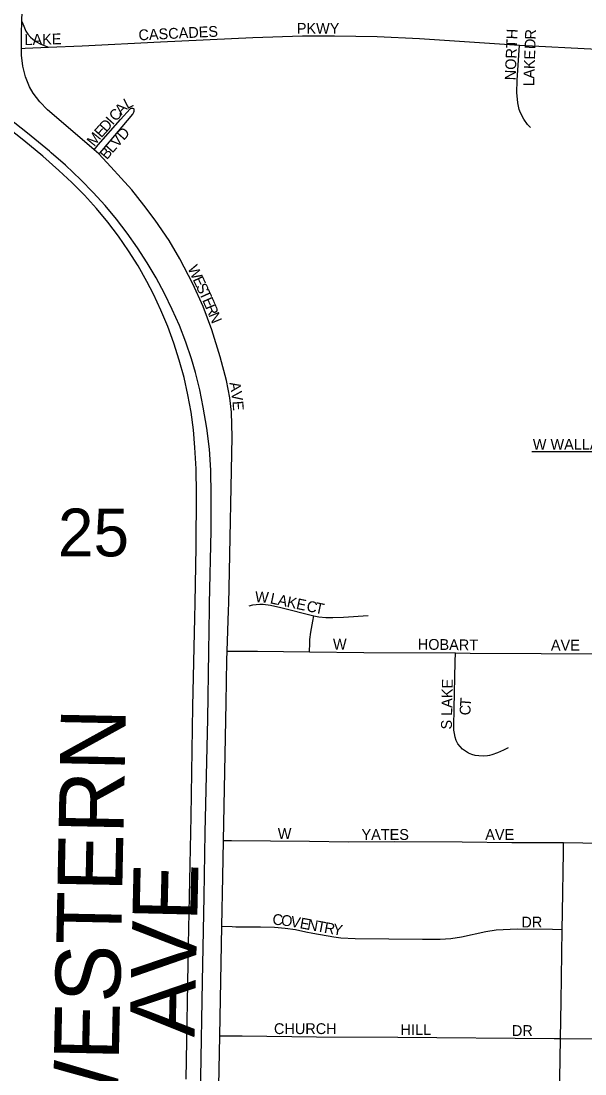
# Model space of a CAD drawing. Extents: x 0 to 68, y 0 to 52.9.
# Drawn here: x 51.852 to 53.155, y 47.729 to 50.162 of the extents above; entities that cross this region are included whole.
import ezdxf

# ---------------------------------------------------------------- set-up
doc = ezdxf.new("R2010")
doc.units = 0
for name, color, linetype in [('Default', 7, 'Continuous'), ('GM_X_Township_Road', 7, 'Continuous'), ('GM_X_Township_Road_Text', 7, 'Continuous')]:
    doc.layers.add(name, color=color, linetype=linetype)

msp = doc.modelspace()

# ---------------------------------------------------------------- linework, layer by layer
at = {"layer": 'Default'}
for points in [[(51.8535, 50.1614), (51.8563, 50.2567), (51.8556, 50.2975), (51.853, 50.3216), (51.8461, 50.3531), (51.8386, 50.3762), (51.8289, 50.3983), (51.8169, 50.4193), (51.798, 50.4457), (51.7623, 50.487)], [(51.8527, 50.0993), (51.8527, 50.1334), (51.8535, 50.1614)], [(51.8535, 50.1614), (51.8583, 50.1503), (51.8629, 50.1392), (51.8675, 50.1318), (51.8737, 50.1256), (51.8788, 50.1203), (51.886, 50.1153), (51.8977, 50.1088), (51.9151, 50.102)], [(51.9151, 50.102), (51.9928, 50.1053), (52.1737, 50.1141), (52.3872, 50.1243), (52.5022, 50.1281), (52.5761, 50.1286), (52.6747, 50.1269), (52.7725, 50.1225), (53.0036, 50.107)], [(52.0203, 49.8647), (51.9818, 49.8983), (51.9129, 49.9575), (51.8953, 49.9755), (51.8798, 49.9955), (51.8712, 50.0102), (51.8616, 50.0338), (51.8557, 50.0585), (51.8526, 50.0835), (51.8527, 50.0993)], [(51.8527, 50.0993), (51.8609, 50.0996), (51.9151, 50.102)], [(52.9979, 50.0012), (52.9985, 50.0213), (52.9988, 50.026), (53.0036, 50.107)], [(53.0036, 50.107), (53.1835, 50.0976), (53.2821, 50.0931), (53.3479, 50.0916), (53.4219, 50.0919), (53.5178, 50.0937), (53.6351, 50.0972), (53.6806, 50.0982)], [(51.921, 49.858), (51.9171, 49.8615), (51.8664, 49.9032), (51.7634, 49.9846), (51.7354, 50.0064)], [(53.029, 49.9165), (53.0224, 49.9235), (53.014, 49.936), (53.0062, 49.9506), (53.0035, 49.958), (53.0013, 49.9656), (52.9997, 49.9734), (52.9977, 49.9971), (52.9979, 50.0012)], [(52.2335, 47.7167), (52.2386, 48.0283), (52.2446, 48.3235), (52.249, 48.5778), (52.2532, 48.7828), (52.2539, 48.8171), (52.2565, 48.9468), (52.2575, 49.0699), (52.2564, 49.1273), (52.2537, 49.1766), (52.25, 49.2175), (52.2446, 49.2583), (52.2375, 49.2988), (52.2285, 49.3389), (52.2175, 49.3785), (52.2049, 49.4176), (52.1907, 49.4562), (52.175, 49.4943), (52.1577, 49.5315), (52.1424, 49.5607), (52.122, 49.5964), (52.1001, 49.6312), (52.0769, 49.6651), (52.052, 49.6979), (52.0257, 49.7295), (51.9981, 49.7599), (51.9692, 49.7891), (51.9393, 49.8173), (51.9023, 49.8499), (51.8579, 49.8864), (51.7355, 49.9829)], [(52.0203, 49.8647), (52.0302, 49.8761), (52.0816, 49.935), (52.1036, 49.9593), (52.1044, 49.96), (52.1054, 49.9606), (52.1063, 49.9609), (52.1072, 49.9611), (52.1081, 49.9613), (52.1093, 49.9613), (52.1116, 49.9607)], [(52.0312, 49.8552), (52.0388, 49.8635), (52.0852, 49.918), (52.1101, 49.9474), (52.111, 49.9489), (52.1116, 49.9501), (52.1125, 49.9521), (52.1129, 49.9542), (52.113, 49.9553), (52.1131, 49.9563), (52.113, 49.9577), (52.1128, 49.9586), (52.1116, 49.9607)], [(52.2876, 48.8165), (52.2911, 48.9845), (52.2915, 49.0666), (52.2901, 49.124), (52.287, 49.173), (52.281, 49.2217), (52.273, 49.2702), (52.2647, 49.3104), (52.2548, 49.3501), (52.2457, 49.3816), (52.2326, 49.4203), (52.2178, 49.4585), (52.2012, 49.4959), (52.1832, 49.5327), (52.1638, 49.5688), (52.1429, 49.604), (52.1208, 49.6384), (52.0971, 49.6719), (52.0722, 49.7044), (52.0461, 49.7359), (52.0186, 49.7662), (51.9898, 49.7954), (51.954, 49.829), (51.921, 49.858)], [(52.0312, 49.8552), (52.0203, 49.8647)], [(52.2488, 49.5551), (52.2188, 49.6132), (52.1937, 49.6553), (52.1613, 49.7025), (52.1357, 49.7369), (52.1218, 49.7547), (52.1076, 49.7721), (52.083, 49.7994), (52.0593, 49.8257), (52.0312, 49.8552)], [(52.3324, 48.8513), (52.3396, 49.2016), (52.338, 49.2588), (52.3346, 49.2912), (52.3269, 49.3313), (52.3123, 49.3867), (52.2925, 49.4491), (52.2723, 49.5027), (52.2489, 49.555), (52.2488, 49.5551)], [(53.0323, 49.1674), (53.0859, 49.1678), (53.2337, 49.1672), (53.3209, 49.1672)], [(52.3316, 48.817), (52.3324, 48.8513)], [(52.3335, 46.543), (52.3244, 46.5692), (52.31, 46.6164), (52.2965, 46.6681), (52.2866, 46.7123), (52.2775, 46.7608), (52.2687, 46.8177), (52.2629, 46.8666), (52.2583, 46.924), (52.2561, 46.9733), (52.2554, 47.0309), (52.258, 47.2115), (52.2623, 47.4578), (52.2673, 47.7204), (52.2711, 47.9421), (52.2747, 48.1391), (52.2776, 48.2869), (52.2832, 48.5495), (52.2854, 48.7055), (52.2873, 48.804), (52.2876, 48.8165)], [(52.3792, 48.811), (52.3872, 48.8129), (52.3953, 48.8141), (52.4035, 48.8146), (52.4117, 48.8145), (52.4279, 48.8124), (52.452, 48.8072), (52.5287, 48.7879)], [(52.5181, 48.7048), (52.519, 48.7245), (52.5194, 48.733), (52.5217, 48.7499), (52.5263, 48.7751), (52.5287, 48.7879)], [(52.5287, 48.7879), (52.5397, 48.7857), (52.556, 48.7839), (52.5725, 48.7835), (52.5971, 48.7843), (52.6544, 48.7886)], [(52.3284, 48.706), (52.3493, 48.7061), (52.3986, 48.7063), (52.5181, 48.7048)], [(52.5181, 48.7048), (52.6443, 48.7032), (52.8556, 48.7019)], [(52.9778, 48.4824), (52.9667, 48.477), (52.9527, 48.4709), (52.9398, 48.4662), (52.9349, 48.4651), (52.9298, 48.4643), (52.9203, 48.4635), (52.9099, 48.4637), (52.9018, 48.4648), (52.8938, 48.4671), (52.8862, 48.4703), (52.879, 48.4745), (52.8724, 48.4795), (52.8666, 48.4854), (52.8616, 48.4921), (52.8577, 48.4994), (52.855, 48.5072), (52.8533, 48.5153), (52.8524, 48.5236), (52.8522, 48.5319), (52.8532, 48.5734), (52.8552, 48.6812), (52.8556, 48.7019)], [(52.8556, 48.7019), (52.8901, 48.7017), (53.054, 48.7006), (53.2261, 48.6997), (53.2835, 48.6991), (53.313, 48.6984)], [(52.3197, 48.2684), (52.3382, 48.2683), (52.5187, 48.2665), (52.6089, 48.2654), (52.7156, 48.2658), (52.8715, 48.265), (52.9863, 48.2637), (53.1059, 48.2634)], [(53.1026, 48.0628), (53.1033, 48.1021), (53.1056, 48.2421), (53.1059, 48.2634)], [(53.1059, 48.2634), (53.1504, 48.2633), (53.2734, 48.2625), (53.3064, 48.2622)], [(52.316, 48.0703), (52.3395, 48.0694), (52.3478, 48.0691), (52.4051, 48.0685), (52.4378, 48.0679), (52.4621, 48.066), (52.4863, 48.0627), (52.5101, 48.0576), (52.5262, 48.0541), (52.5748, 48.0456), (52.5911, 48.0435), (52.6239, 48.0421), (52.7795, 48.0403), (52.8206, 48.0404), (52.8452, 48.042), (52.8697, 48.0457), (52.9258, 48.0578), (52.9498, 48.0615), (52.966, 48.0629), (52.9986, 48.064), (53.0804, 48.0631), (53.1026, 48.0628)], [(53.0984, 47.8106), (53.0999, 47.8963), (53.1026, 48.0628)], [(52.3112, 47.8169), (52.3299, 47.8168), (52.3627, 47.8165), (52.5344, 47.8147), (52.723, 47.8138), (53.0841, 47.8107), (53.0984, 47.8106)], [(53.0945, 47.5799), (53.0954, 47.6245), (53.0984, 47.8106)], [(53.0984, 47.8106), (53.2235, 47.8098), (53.3056, 47.8088), (53.4531, 47.8076), (53.5246, 47.8066), (53.5694, 47.8066), (53.6155, 47.8064), (53.6436, 47.8064)]]:
    msp.add_lwpolyline(points, dxfattribs=at)
at = {"layer": 'GM_X_Township_Road'}
for points in [[(52.3284, 48.706), (52.3313, 48.7997), (52.3316, 48.817)], [(52.3197, 48.2684), (52.3255, 48.5865), (52.3277, 48.685), (52.3284, 48.706)], [(52.316, 48.0703), (52.3182, 48.1847), (52.3197, 48.2684)], [(52.3112, 47.8169), (52.316, 48.0703)], [(52.3071, 47.586), (52.3089, 47.7008), (52.3112, 47.8169)]]:
    msp.add_lwpolyline(points, dxfattribs=at)

# ---------------------------------------------------------------- texts
at = {"layer": 'Default'}
for s, height, rotation, p in [('CASCADES', 0.025, 2.756, (52.1237, 50.1177)), ('PKWY', 0.025, 0, (52.4891, 50.1331)), ('NORTH', 0.025, 87.664, (52.9948, 50.0252)), ('R', 0.025, 87.8785, (53.0413, 50.1193)), ('LAKE', 0.025, 1.5474, (51.8598, 50.1067)), ('D', 0.025, 87.8797, (53.0405, 50.0973)), ('E', 0.025, 87.8961, (53.0396, 50.0731)), ('K', 0.025, 87.9015, (53.0388, 50.0511)), ('A', 0.025, 88.2074, (53.0381, 50.0292)), ('L', 0.025, 88.9618, (53.0378, 50.0117)), ('A', 0.025, 48.1541, (52.0841, 49.9436)), ('L', 0.025, 27.2369, (52.0968, 49.9585)), ('I', 0.025, 48.1694, (52.0635, 49.9206)), ('C', 0.025, 48.1786, (52.0709, 49.9288)), ('E', 0.025, 48.3256, (52.0371, 49.8911)), ('D', 0.025, 48.1541, (52.0488, 49.9042)), ('M', 0.025, 50.7401, (52.0206, 49.8709)), ('V', 0.025, 48.2013, (52.0742, 49.8688)), ('D', 0.025, 48.185, (52.0889, 49.8852)), ('B', 0.025, 49.9333, (52.05, 49.8406)), ('L', 0.025, 48.5956, (52.0626, 49.8557)), ('W', 0.025, 294.7528, (52.236, 49.5914)), ('E', 0.025, 294.7956, (52.248, 49.5654)), ('S', 0.025, 294.7561, (52.2553, 49.5494)), ('T', 0.025, 294.756, (52.2627, 49.5334)), ('E', 0.025, 293.9126, (52.27, 49.5175)), ('R', 0.025, 292.5545, (52.2771, 49.5016)), ('N', 0.025, 292.2398, (52.2847, 49.4833)), ('A', 0.025, 280.4612, (52.3331, 49.3263)), ('V', 0.025, 278.226, (52.3371, 49.3049)), ('E', 0.025, 274.4574, (52.3402, 49.2835)), ('W WALLACE ST', 0.025, 0, (53.0347, 49.1717)), ('25', 0.1105, 0, (51.9369, 48.9251)), ('W', 0.025, 356.3492, (52.3919, 48.8197)), ('L', 0.025, 348.1704, (52.426, 48.8167)), ('A', 0.025, 348.0213, (52.4432, 48.8131)), ('K', 0.025, 348.0505, (52.4647, 48.8086)), ('E', 0.025, 348.0312, (52.4862, 48.804)), ('C', 0.025, 348.0375, (52.5099, 48.799)), ('T', 0.025, 348.0444, (52.5293, 48.7949)), ('W', 0.025, 0, (52.5727, 48.7097)), ('HOBART', 0.025, 359.1404, (52.7687, 48.7097)), ('AVE', 0.025, 0, (53.0765, 48.7075)), ('S LAKE', 0.025, 88.8315, (52.8474, 48.5247)), ('C', 0.025, 88.2753, (52.8904, 48.5574)), ('T', 0.025, 85.6516, (52.891, 48.5769)), ('W', 0.025, 0, (52.4451, 48.2719)), ('YATES', 0.025, 0, (52.6387, 48.2697)), ('AVE', 0.025, 0, (52.9247, 48.2697)), ('C', 0.025, 355.7466, (52.4322, 48.0739)), ('O', 0.025, 352.791, (52.4516, 48.0724)), ('V', 0.025, 349.5603, (52.4731, 48.0697)), ('DR', 0.025, 0, (53.0083, 48.0673)), ('E', 0.025, 349.5583, (52.4947, 48.0658)), ('N', 0.025, 349.5793, (52.512, 48.0626)), ('T', 0.025, 349.5583, (52.5337, 48.0586)), ('R', 0.025, 349.5727, (52.551, 48.0554)), ('Y', 0.025, 350.6939, (52.571, 48.0517)), ('CHURCH', 0.025, 0, (52.4363, 47.8209)), ('HILL', 0.025, 0, (52.7289, 47.8187)), ('DR', 0.025, 0, (52.9863, 47.8165))]:
    msp.add_text(s, height=height, rotation=rotation, dxfattribs=at).set_placement(p)
at = {"layer": 'GM_X_Township_Road_Text'}
for s, rotation, p in [('WESTERN', 88.8337, (52.0737, 47.5695)), ('AVE', 88.6532, (52.2525, 47.813))]:
    msp.add_text(s, height=0.15, rotation=rotation, dxfattribs=at).set_placement(p)

doc.saveas('drawing.dxf')
